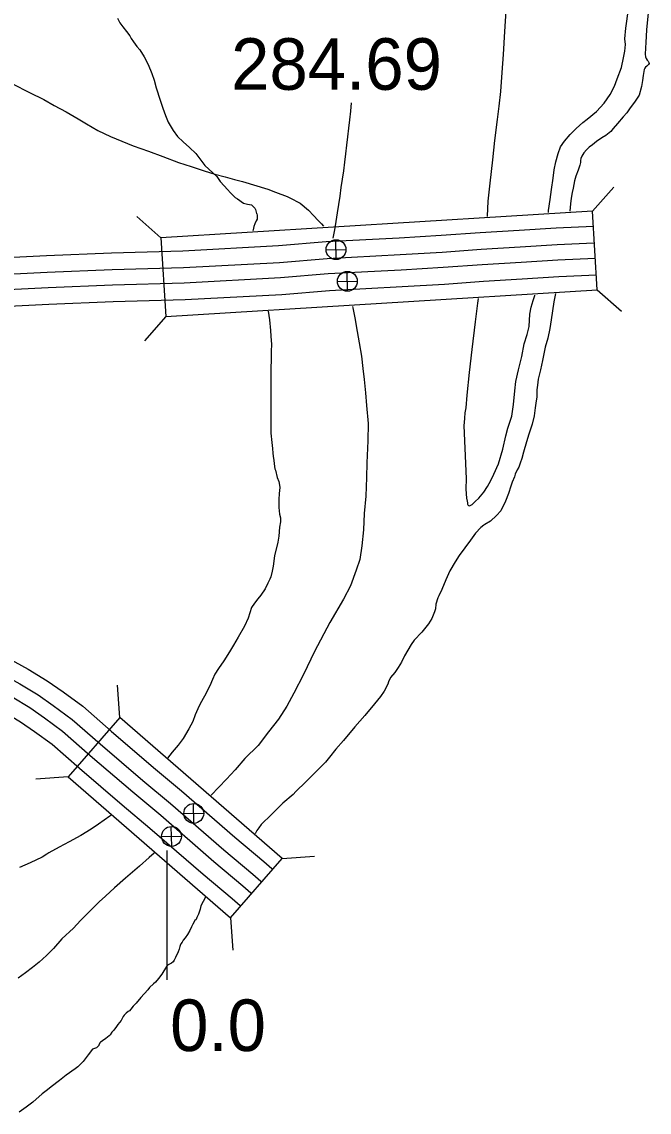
# Model space of a CAD drawing. Extents: x -939622 to -934222, y 1383701 to 1385301.
# Drawn here: x -935479.2 to -935463.79, y 1384387.71 to 1384414.51 of the extents above; entities that cross this region are included whole.
import ezdxf

# ---------------------------------------------------------------- set-up
doc = ezdxf.new("R2010")
doc.units = 0
for name, color, linetype in [('19', 7, 'Continuous'), ('20', 7, 'Continuous'), ('25', 7, 'Continuous'), ('26', 7, 'Continuous'), ('3', 7, 'Continuous'), ('9', 7, 'Continuous')]:
    doc.layers.add(name, color=color, linetype=linetype)

msp = doc.modelspace()

# ---------------------------------------------------------------- linework, layer by layer
at = {"layer": '19'}
for points in [[(-935480.744, 1384408.662), (-935478.596, 1384408.765), (-935476.999, 1384408.831), (-935475.244, 1384408.879), (-935472.898, 1384409.007), (-935471.725, 1384409.105), (-935469.928, 1384409.2), (-935468.897, 1384409.262), (-935467.94, 1384409.33), (-935466.982, 1384409.386), (-935466.072, 1384409.443), (-935465.158, 1384409.485)], [(-935480.723, 1384408.25), (-935478.578, 1384408.352), (-935476.985, 1384408.418), (-935475.227, 1384408.467), (-935472.87, 1384408.596), (-935471.697, 1384408.693), (-935469.905, 1384408.788), (-935468.871, 1384408.85), (-935467.913, 1384408.918), (-935466.957, 1384408.974), (-935466.049, 1384409.031), (-935465.149, 1384409.072)], [(-935480.704, 1384407.875), (-935478.561, 1384407.978), (-935476.972, 1384408.044), (-935475.211, 1384408.092), (-935472.844, 1384408.222), (-935471.672, 1384408.319), (-935469.883, 1384408.414), (-935468.846, 1384408.476), (-935467.889, 1384408.544), (-935466.935, 1384408.6), (-935466.029, 1384408.657), (-935465.112, 1384408.699)], [(-935480.683, 1384407.463), (-935478.542, 1384407.566), (-935476.958, 1384407.631), (-935475.194, 1384407.68), (-935472.816, 1384407.81), (-935471.644, 1384407.908), (-935469.86, 1384408.002), (-935468.819, 1384408.064), (-935467.862, 1384408.132), (-935466.91, 1384408.188), (-935466.006, 1384408.245), (-935465.084, 1384408.287)], [(-935496.879, 1384404.038), (-935496.002, 1384403.779), (-935493.336, 1384403.03), (-935489.802, 1384401.946), (-935485.851, 1384400.822), (-935482.668, 1384399.884), (-935480.28, 1384399.138), (-935479.964, 1384399.025), (-935479.762, 1384398.953), (-935479.562, 1384398.866), (-935479.376, 1384398.782), (-935479.047, 1384398.598), (-935478.58, 1384398.314), (-935478.19, 1384398.045), (-935477.708, 1384397.687), (-935477.006, 1384397.073), (-935475.967, 1384396.181), (-935475.28, 1384395.607), (-935473.972, 1384394.471), (-935473.256, 1384393.874), (-935473.063, 1384393.703), (-935473.049, 1384393.692)], [(-935496.995, 1384403.643), (-935496.117, 1384403.382), (-935493.452, 1384402.634), (-935489.919, 1384401.55), (-935485.966, 1384400.425), (-935482.788, 1384399.489), (-935480.41, 1384398.746), (-935480.103, 1384398.637), (-935479.914, 1384398.569), (-935479.73, 1384398.489), (-935479.562, 1384398.413), (-935479.255, 1384398.241), (-935478.805, 1384397.968), (-935478.43, 1384397.709), (-935477.967, 1384397.365), (-935477.276, 1384396.761), (-935476.234, 1384395.866), (-935475.547, 1384395.293), (-935474.239, 1384394.157), (-935473.525, 1384393.561), (-935473.33, 1384393.389), (-935473.305, 1384393.369)], [(-935497.1, 1384403.283), (-935496.221, 1384403.022), (-935493.558, 1384402.274), (-935490.025, 1384401.19), (-935486.07, 1384400.065), (-935482.897, 1384399.13), (-935480.529, 1384398.391), (-935480.229, 1384398.283), (-935480.052, 1384398.221), (-935479.882, 1384398.146), (-935479.732, 1384398.078), (-935479.444, 1384397.917), (-935479.009, 1384397.653), (-935478.649, 1384397.404), (-935478.203, 1384397.073), (-935477.521, 1384396.478), (-935476.476, 1384395.58), (-935475.791, 1384395.008), (-935474.482, 1384393.872), (-935473.769, 1384393.277), (-935473.573, 1384393.103), (-935473.554, 1384393.088)], [(-935497.216, 1384402.887), (-935496.335, 1384402.626), (-935493.674, 1384401.879), (-935490.142, 1384400.795), (-935486.185, 1384399.669), (-935483.017, 1384398.736), (-935480.66, 1384397.999), (-935480.367, 1384397.895), (-935480.204, 1384397.837), (-935480.05, 1384397.769), (-935479.918, 1384397.709), (-935479.651, 1384397.561), (-935479.233, 1384397.307), (-935478.889, 1384397.069), (-935478.462, 1384396.752), (-935477.791, 1384396.166), (-935476.742, 1384395.265), (-935476.058, 1384394.694), (-935474.75, 1384393.558), (-935474.038, 1384392.964), (-935473.84, 1384392.788), (-935473.825, 1384392.777)]]:
    msp.add_lwpolyline(points, dxfattribs=at)
at = {"layer": '20'}
for p, q in [((-935465.183, 1384409.853), (-935464.659, 1384410.447)), ((-935475.786, 1384409.199), (-935476.379, 1384409.723)), ((-935465.183, 1384409.853), (-935475.786, 1384409.199)), ((-935465.064, 1384407.919), (-935465.183, 1384409.853)), ((-935475.786, 1384409.199), (-935475.667, 1384407.265)), ((-935475.667, 1384407.265), (-935465.064, 1384407.919)), ((-935465.064, 1384407.919), (-935464.47, 1384407.395)), ((-935475.667, 1384407.265), (-935476.191, 1384406.671)), ((-935476.795, 1384397.412), (-935476.851, 1384398.202)), ((-935476.795, 1384397.412), (-935478.066, 1384395.949)), ((-935472.805, 1384393.947), (-935476.795, 1384397.412)), ((-935478.066, 1384395.949), (-935478.856, 1384395.893)), ((-935478.066, 1384395.949), (-935474.076, 1384392.484)), ((-935474.076, 1384392.484), (-935472.805, 1384393.947)), ((-935472.805, 1384393.947), (-935472.015, 1384394.003)), ((-935474.076, 1384392.484), (-935474.02, 1384391.694))]:
    msp.add_line(p, q, dxfattribs=at)
at = {"layer": '25'}
msp.add_line((-935475.63, 1384390.964), (-935475.63, 1384394.14), dxfattribs=at)
msp.add_arc((-935516.081, 1384416.914), 45.195, 350.1561, 354.4201, dxfattribs=at)
at = {"layer": '26'}
for p, q in [((-935471.727, 1384408.903), (-935471.238, 1384408.915)), ((-935471.477, 1384408.665), (-935471.488, 1384409.153)), ((-935471.199, 1384407.886), (-935471.21, 1384408.374)), ((-935471.448, 1384408.124), (-935470.96, 1384408.135)), ((-935474.973, 1384394.809), (-935474.984, 1384395.297)), ((-935475.223, 1384395.048), (-935474.735, 1384395.059)), ((-935475.52, 1384394.243), (-935475.532, 1384394.732)), ((-935475.77, 1384394.482), (-935475.282, 1384394.493))]:
    msp.add_line(p, q, dxfattribs=at)
for centre in [(-935471.482, 1384408.909), (-935471.204, 1384408.13), (-935474.979, 1384395.053), (-935475.526, 1384394.488)]:
    msp.add_circle(centre, 0.244, dxfattribs=at)
at = {"layer": '3'}
for points in [[(-935479.432, 1384412.984), (-935479.012, 1384412.768), (-935478.66, 1384412.595), (-935478.406, 1384412.449), (-935478.114, 1384412.294), (-935477.823, 1384412.125), (-935477.614, 1384412.001), (-935477.34, 1384411.834), (-935477.028, 1384411.686), (-935476.748, 1384411.574), (-935476.467, 1384411.461), (-935476.09, 1384411.331), (-935475.737, 1384411.195), (-935475.353, 1384411.05), (-935475.046, 1384410.948), (-935474.721, 1384410.849), (-935474.462, 1384410.766), (-935474.205, 1384410.694), (-935473.974, 1384410.634), (-935473.783, 1384410.585), (-935473.157, 1384410.392), (-935472.966, 1384410.321), (-935472.682, 1384410.212), (-935472.52, 1384410.131), (-935472.465, 1384410.103), (-935472.367, 1384410.047), (-935472.162, 1384409.877), (-935472.034, 1384409.746), (-935471.918, 1384409.627), (-935471.84, 1384409.543), (-935471.791, 1384409.483)], [(-935471.076, 1384407.512), (-935471.071, 1384407.479), (-935471.022, 1384407.23), (-935470.964, 1384406.898), (-935470.911, 1384406.62), (-935470.859, 1384406.29), (-935470.823, 1384405.987), (-935470.791, 1384405.714), (-935470.757, 1384405.387), (-935470.736, 1384405.075), (-935470.691, 1384404.633), (-935470.698, 1384404.208), (-935470.722, 1384403.668), (-935470.732, 1384403.309), (-935470.75, 1384402.853), (-935470.787, 1384402.423), (-935470.81, 1384402.024), (-935470.851, 1384401.631), (-935470.901, 1384401.297), (-935470.99, 1384401.035), (-935471.13, 1384400.643), (-935471.295, 1384400.32), (-935471.632, 1384399.747), (-935472.012, 1384399.032), (-935472.278, 1384398.467), (-935472.52, 1384398.009), (-935472.694, 1384397.688), (-935472.894, 1384397.367), (-935473.14, 1384397.056), (-935473.4, 1384396.72), (-935473.72, 1384396.406), (-935473.958, 1384396.122), (-935474.177, 1384395.897), (-935474.554, 1384395.505)], [(-935475.954, 1384394.075), (-935476.075, 1384393.968), (-935476.316, 1384393.753), (-935476.658, 1384393.46), (-935476.928, 1384393.223), (-935477.151, 1384393.021), (-935477.302, 1384392.883)], [(-935477.302, 1384392.883), (-935477.76, 1384392.424), (-935477.932, 1384392.23), (-935478.221, 1384391.969), (-935478.425, 1384391.737), (-935478.595, 1384391.559), (-935478.78, 1384391.395), (-935478.94, 1384391.265), (-935479.114, 1384391.134), (-935479.292, 1384391.007)]]:
    msp.add_lwpolyline(points, dxfattribs=at)
at = {"layer": '9'}
for points in [[(-935466.262, 1384409.823), (-935466.26, 1384409.869), (-935466.219, 1384410.139), (-935466.187, 1384410.384), (-935466.15, 1384410.666), (-935466.119, 1384410.866), (-935466.079, 1384411.07), (-935466.024, 1384411.274), (-935465.97, 1384411.433), (-935465.868, 1384411.578), (-935465.727, 1384411.741), (-935465.58, 1384411.885), (-935465.421, 1384412.03), (-935465.313, 1384412.116), (-935465.084, 1384412.303), (-935464.894, 1384412.506), (-935464.743, 1384412.72), (-935464.637, 1384412.929), (-935464.575, 1384413.103), (-935464.469, 1384413.382), (-935464.416, 1384413.625), (-935464.386, 1384413.783), (-935464.369, 1384413.952), (-935464.383, 1384414.093), (-935464.363, 1384414.35), (-935464.298, 1384414.82)], [(-935476.852, 1384414.596), (-935476.797, 1384414.483), (-935476.721, 1384414.387), (-935476.632, 1384414.273), (-935476.547, 1384414.162), (-935476.514, 1384414.097), (-935476.463, 1384414.017), (-935476.375, 1384413.9), (-935476.305, 1384413.815), (-935476.197, 1384413.645), (-935476.099, 1384413.459), (-935476.009, 1384413.236), (-935475.952, 1384413.07), (-935475.899, 1384412.885), (-935475.801, 1384412.585), (-935475.739, 1384412.385), (-935475.671, 1384412.204), (-935475.605, 1384412.044), (-935475.486, 1384411.834), (-935475.375, 1384411.688), (-935475.238, 1384411.561), (-935475.085, 1384411.416), (-935474.926, 1384411.269), (-935474.705, 1384410.979), (-935474.415, 1384410.71), (-935474.329, 1384410.587), (-935474.235, 1384410.479), (-935474.147, 1384410.383), (-935474.075, 1384410.302), (-935473.963, 1384410.192), (-935473.907, 1384410.161), (-935473.759, 1384410.052), (-935473.656, 1384410.026), (-935473.562, 1384410.006), (-935473.522, 1384409.968), (-935473.497, 1384409.948), (-935473.475, 1384409.925), (-935473.462, 1384409.892), (-935473.437, 1384409.799), (-935473.431, 1384409.788), (-935473.423, 1384409.755), (-935473.419, 1384409.728), (-935473.423, 1384409.661), (-935473.448, 1384409.618), (-935473.475, 1384409.539), (-935473.502, 1384409.477), (-935473.52, 1384409.398), (-935473.523, 1384409.369)], [(-935467.306, 1384414.78), (-935467.343, 1384414.272), (-935467.374, 1384413.701), (-935467.405, 1384413.26), (-935467.437, 1384412.794), (-935467.483, 1384412.437), (-935467.521, 1384412.11), (-935467.591, 1384411.592), (-935467.638, 1384411.117), (-935467.705, 1384410.544), (-935467.748, 1384410.1), (-935467.769, 1384409.728), (-935467.77, 1384409.72)], [(-935463.808, 1384414.722), (-935463.852, 1384414.322), (-935463.863, 1384414.147), (-935463.87, 1384414.005), (-935463.879, 1384413.86)], [(-935463.879, 1384413.86), (-935463.888, 1384413.712), (-935463.877, 1384413.646), (-935463.857, 1384413.602), (-935463.834, 1384413.561), (-935463.815, 1384413.543), (-935463.793, 1384413.511), (-935463.786, 1384413.487), (-935463.806, 1384413.459), (-935463.844, 1384413.421), (-935463.878, 1384413.39), (-935463.896, 1384413.368), (-935463.906, 1384413.332), (-935463.933, 1384413.186), (-935463.952, 1384413.062), (-935463.974, 1384412.919), (-935464.031, 1384412.709), (-935464.144, 1384412.53), (-935464.253, 1384412.396), (-935464.338, 1384412.272), (-935464.424, 1384412.172), (-935464.568, 1384412.009), (-935464.668, 1384411.882), (-935464.731, 1384411.81), (-935464.853, 1384411.715), (-935464.953, 1384411.654), (-935465.084, 1384411.564), (-935465.183, 1384411.488), (-935465.262, 1384411.424), (-935465.331, 1384411.361), (-935465.394, 1384411.287), (-935465.445, 1384411.209), (-935465.47, 1384411.148), (-935465.474, 1384411.103), (-935465.475, 1384411.051), (-935465.491, 1384410.987), (-935465.531, 1384410.862), (-935465.588, 1384410.718), (-935465.622, 1384410.596), (-935465.657, 1384410.423), (-935465.683, 1384410.311), (-935465.705, 1384410.174), (-935465.72, 1384410.035), (-935465.735, 1384409.852)], [(-935466.092, 1384407.831), (-935466.129, 1384407.623), (-935466.198, 1384407.183), (-935466.226, 1384406.974), (-935466.28, 1384406.734), (-935466.34, 1384406.508), (-935466.408, 1384406.186), (-935466.456, 1384405.958), (-935466.485, 1384405.857), (-935466.513, 1384405.724), (-935466.528, 1384405.578), (-935466.544, 1384405.463), (-935466.546, 1384405.349), (-935466.55, 1384405.294), (-935466.573, 1384405.134), (-935466.587, 1384405.018), (-935466.612, 1384404.825), (-935466.664, 1384404.618), (-935466.744, 1384404.373), (-935466.803, 1384404.184), (-935466.877, 1384403.931), (-935466.919, 1384403.779), (-935466.956, 1384403.657), (-935466.994, 1384403.565), (-935467.028, 1384403.494), (-935467.077, 1384403.39), (-935467.096, 1384403.323), (-935467.151, 1384403.191), (-935467.183, 1384403.099), (-935467.242, 1384402.916), (-935467.321, 1384402.726), (-935467.435, 1384402.492), (-935467.535, 1384402.374), (-935467.689, 1384402.235), (-935467.827, 1384402.157), (-935467.85, 1384402.138), (-935467.926, 1384402.078), (-935468.052, 1384401.943), (-935468.177, 1384401.767), (-935468.453, 1384401.388), (-935468.552, 1384401.234), (-935468.682, 1384401.011), (-935468.787, 1384400.796), (-935468.886, 1384400.56), (-935468.957, 1384400.401), (-935468.979, 1384400.349), (-935469.027, 1384400.193), (-935469.041, 1384400.084), (-935469.065, 1384400.011)], [(-935467.989, 1384407.707), (-935468.003, 1384407.594), (-935468.063, 1384407.136), (-935468.144, 1384406.452), (-935468.208, 1384405.889), (-935468.267, 1384405.332), (-935468.294, 1384405.017), (-935468.316, 1384404.896), (-935468.329, 1384404.769), (-935468.337, 1384404.66), (-935468.343, 1384404.584), (-935468.295, 1384403.462), (-935468.288, 1384403.275), (-935468.29, 1384403.031), (-935468.285, 1384402.905), (-935468.272, 1384402.803), (-935468.26, 1384402.728), (-935468.253, 1384402.683), (-935468.249, 1384402.656), (-935468.242, 1384402.641), (-935468.223, 1384402.618), (-935468.199, 1384402.616), (-935468.134, 1384402.649), (-935468.065, 1384402.715), (-935467.969, 1384402.797), (-935467.849, 1384402.949), (-935467.759, 1384403.088), (-935467.681, 1384403.239), (-935467.603, 1384403.393), (-935467.49, 1384403.648), (-935467.381, 1384404.002), (-935467.313, 1384404.333), (-935467.257, 1384404.522), (-935467.161, 1384404.818), (-935467.124, 1384405.106), (-935467.086, 1384405.439), (-935467.06, 1384405.669), (-935466.996, 1384405.952), (-935466.913, 1384406.284), (-935466.859, 1384406.593), (-935466.787, 1384406.819), (-935466.738, 1384407.017), (-935466.717, 1384407.322), (-935466.688, 1384407.495), (-935466.64, 1384407.66), (-935466.6, 1384407.782), (-935466.597, 1384407.791)], [(-935473.154, 1384407.395), (-935473.117, 1384407.181), (-935473.092, 1384406.92), (-935473.081, 1384406.784), (-935473.069, 1384406.574), (-935473.075, 1384406.411), (-935473.077, 1384406.167), (-935473.081, 1384406.031), (-935473.086, 1384405.859), (-935473.082, 1384405.597), (-935473.087, 1384405.437), (-935473.088, 1384405.235), (-935473.081, 1384404.892), (-935473.085, 1384404.397), (-935473.058, 1384404.172), (-935473.046, 1384404.022), (-935473.033, 1384403.908), (-935473.027, 1384403.833), (-935473.011, 1384403.728), (-935472.996, 1384403.575), (-935472.988, 1384403.521), (-935472.974, 1384403.488), (-935472.928, 1384403.309), (-935472.891, 1384403.214), (-935472.878, 1384403.17), (-935472.865, 1384403.065), (-935472.88, 1384402.916), (-935472.886, 1384402.771), (-935472.887, 1384402.575), (-935472.869, 1384402.407), (-935472.85, 1384402.315), (-935472.846, 1384402.218), (-935472.871, 1384402.088), (-935472.889, 1384401.867), (-935472.91, 1384401.718), (-935472.993, 1384401.384), (-935473.031, 1384401.132), (-935473.056, 1384401.004), (-935473.087, 1384400.868), (-935473.108, 1384400.812), (-935473.155, 1384400.711), (-935473.222, 1384400.576), (-935473.327, 1384400.418), (-935473.407, 1384400.33), (-935473.484, 1384400.222), (-935473.558, 1384400.111), (-935473.644, 1384399.854), (-935473.735, 1384399.654), (-935473.886, 1384399.383), (-935473.999, 1384399.192), (-935474.077, 1384399.062), (-935474.185, 1384398.892), (-935474.241, 1384398.803), (-935474.369, 1384398.611), (-935474.459, 1384398.474), (-935474.52, 1384398.348), (-935474.583, 1384398.186), (-935474.717, 1384397.934), (-935474.818, 1384397.749), (-935474.878, 1384397.62), (-935474.942, 1384397.473), (-935475.004, 1384397.311), (-935475.096, 1384397.135), (-935475.243, 1384396.894), (-935475.359, 1384396.73), (-935475.512, 1384396.558), (-935475.569, 1384396.487), (-935475.621, 1384396.415)], [(-935469.065, 1384400.011), (-935469.095, 1384399.925), (-935469.131, 1384399.845), (-935469.212, 1384399.709), (-935469.375, 1384399.504), (-935469.562, 1384399.31), (-935469.633, 1384399.202), (-935469.796, 1384398.924), (-935469.877, 1384398.773), (-935469.953, 1384398.637), (-935470.035, 1384398.52), (-935470.141, 1384398.392), (-935470.191, 1384398.284), (-935470.213, 1384398.226), (-935470.299, 1384398.057), (-935470.387, 1384397.93), (-935470.533, 1384397.746), (-935470.773, 1384397.46), (-935471.017, 1384397.179), (-935471.295, 1384396.848), (-935471.488, 1384396.63), (-935471.639, 1384396.437), (-935471.745, 1384396.309), (-935471.907, 1384396.146), (-935472.028, 1384396.027), (-935472.221, 1384395.832), (-935472.47, 1384395.593), (-935472.533, 1384395.515), (-935472.786, 1384395.303), (-935473.005, 1384395.093), (-935473.144, 1384394.955), (-935473.248, 1384394.851), (-935473.32, 1384394.779), (-935473.38, 1384394.701), (-935473.425, 1384394.633), (-935473.466, 1384394.551)], [(-935477.018, 1384395.001), (-935477.043, 1384394.985), (-935477.177, 1384394.886), (-935477.323, 1384394.787), (-935477.498, 1384394.668), (-935477.756, 1384394.513), (-935478.041, 1384394.357), (-935478.285, 1384394.227), (-935478.537, 1384394.088), (-935478.587, 1384394.053), (-935478.707, 1384393.982), (-935478.996, 1384393.841), (-935479.261, 1384393.728)], [(-935474.693, 1384392.999), (-935474.802, 1384392.779), (-935474.819, 1384392.7), (-935474.835, 1384392.648), (-935474.86, 1384392.581), (-935474.901, 1384392.498), (-935474.923, 1384392.449), (-935474.949, 1384392.421), (-935475, 1384392.328), (-935475.033, 1384392.264), (-935475.077, 1384392.175), (-935475.13, 1384392.076), (-935475.193, 1384391.995), (-935475.236, 1384391.942), (-935475.267, 1384391.893), (-935475.295, 1384391.846), (-935475.312, 1384391.807), (-935475.323, 1384391.779), (-935475.338, 1384391.718), (-935475.359, 1384391.651), (-935475.426, 1384391.51), (-935475.443, 1384391.479), (-935475.462, 1384391.445), (-935475.488, 1384391.408), (-935475.525, 1384391.373), (-935475.54, 1384391.361), (-935475.605, 1384391.331), (-935475.651, 1384391.29), (-935475.766, 1384391.104), (-935475.846, 1384390.993), (-935475.918, 1384390.909), (-935475.967, 1384390.861), (-935476.065, 1384390.773), (-935476.111, 1384390.717), (-935476.277, 1384390.53), (-935476.398, 1384390.392), (-935476.467, 1384390.32), (-935476.523, 1384390.24), (-935476.558, 1384390.205), (-935476.593, 1384390.183), (-935476.64, 1384390.148), (-935476.691, 1384390.094), (-935476.714, 1384390.06), (-935476.767, 1384389.965), (-935476.841, 1384389.862), (-935476.875, 1384389.819), (-935476.947, 1384389.725), (-935476.99, 1384389.676), (-935477.035, 1384389.61), (-935477.058, 1384389.585), (-935477.099, 1384389.554), (-935477.142, 1384389.522), (-935477.224, 1384389.461), (-935477.227, 1384389.458), (-935477.274, 1384389.429), (-935477.279, 1384389.426), (-935477.31, 1384389.37), (-935477.315, 1384389.352), (-935477.335, 1384389.324), (-935477.37, 1384389.296), (-935477.394, 1384389.283), (-935477.464, 1384389.256), (-935477.573, 1384389.122), (-935477.696, 1384388.96), (-935477.831, 1384388.828), (-935477.895, 1384388.775), (-935478.111, 1384388.621), (-935478.282, 1384388.488), (-935478.486, 1384388.332), (-935478.576, 1384388.256), (-935478.701, 1384388.161), (-935478.932, 1384387.956), (-935479.096, 1384387.838), (-935479.267, 1384387.71)]]:
    msp.add_lwpolyline(points, dxfattribs=at)

# ---------------------------------------------------------------- texts
at = {"layer": '25'}
for s, p in [('284.69', (-935474.062, 1384412.837)), ('0.0', (-935475.56, 1384389.213))]:
    msp.add_text(s, height=1.2672, dxfattribs=at).set_placement(p)

doc.saveas('drawing.dxf')
